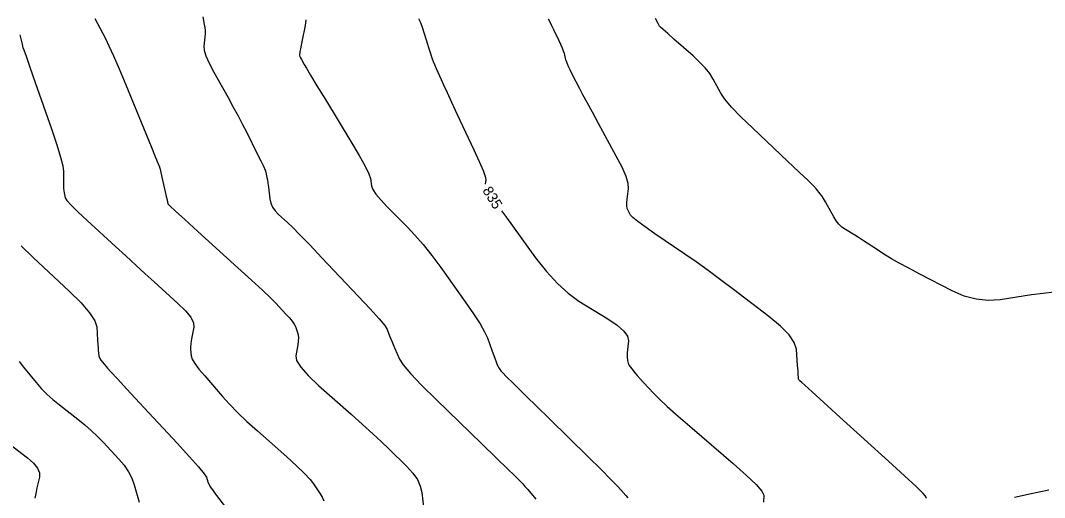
# Model space of a CAD drawing. Extents: x 2082232 to 2083549, y 592624 to 593832.
# Drawn here: x 2083312.2 to 2083381, y 593038.1 to 593070.2 of the extents above; entities that cross this region are included whole.
import ezdxf

# ---------------------------------------------------------------- set-up
doc = ezdxf.new("R2010")
doc.units = 0
doc.layers.add('DT_X_Contour_Major', color=7, linetype='Continuous')
doc.layers.add('DT_X_Contour_Minor', color=7, linetype='Continuous')

msp = doc.modelspace()

# ---------------------------------------------------------------- linework, layer by layer
at = {"layer": 'DT_X_Contour_Major'}
for points in [[(2083338.921, 593070.319), (2083339.049, 593070.044), (2083339.158, 593069.741), (2083339.422, 593068.894), (2083339.514, 593068.603), (2083339.59, 593068.363), (2083339.65, 593068.174), (2083339.694, 593068.037), (2083339.791, 593067.741), (2083339.839, 593067.609), (2083339.908, 593067.434), (2083339.998, 593067.218), (2083340.111, 593066.96), (2083340.44, 593066.214), (2083340.6, 593065.859), (2083340.834, 593065.35), (2083341.141, 593064.69), (2083341.523, 593063.876), (2083342.638, 593061.505), (2083343.001, 593060.712), (2083343.257, 593060.113), (2083343.404, 593059.707), (2083343.442, 593059.495), (2083343.4, 593059.188), (2083343.401, 593059.183)], [(2083344.502, 593057.404), (2083344.833, 593056.94), (2083346.786, 593054.25), (2083347.518, 593053.312), (2083348.247, 593052.513), (2083348.975, 593051.855), (2083349.701, 593051.338), (2083351.634, 593050.144), (2083352.265, 593049.715), (2083352.707, 593049.324), (2083352.961, 593048.97), (2083353.027, 593048.653), (2083352.951, 593047.86), (2083352.937, 593047.583), (2083352.955, 593047.349), (2083353.004, 593047.157), (2083353.084, 593047.008), (2083353.339, 593046.666), (2083353.455, 593046.519), (2083353.611, 593046.335), (2083353.808, 593046.114), (2083354.045, 593045.856), (2083354.73, 593045.119), (2083355.085, 593044.766), (2083355.633, 593044.261), (2083356.375, 593043.603), (2083357.312, 593042.792), (2083360.067, 593040.427), (2083360.971, 593039.629), (2083361.615, 593039.008), (2083362, 593038.565), (2083362.126, 593038.299), (2083362.114, 593037.828)], [(2083312.203, 593055.035), (2083313.021, 593054.263), (2083315.436, 593051.994), (2083316.231, 593051.207), (2083316.805, 593050.548), (2083317.157, 593050.018), (2083317.289, 593049.615), (2083317.345, 593048.713), (2083317.364, 593048.407), (2083317.379, 593048.166), (2083317.391, 593047.99), (2083317.399, 593047.878), (2083317.417, 593047.667), (2083317.438, 593047.579), (2083317.489, 593047.476), (2083317.569, 593047.356), (2083317.679, 593047.22), (2083318.012, 593046.836), (2083318.24, 593046.582), (2083318.674, 593046.11), (2083319.314, 593045.418), (2083320.16, 593044.508), (2083322.69, 593041.787), (2083323.525, 593040.879), (2083324.131, 593040.196), (2083324.509, 593039.738), (2083324.658, 593039.505), (2083324.75, 593039.183), (2083324.812, 593039.036), (2083324.93, 593038.837), (2083325.102, 593038.584), (2083325.33, 593038.28), (2083326.012, 593037.397)]]:
    msp.add_lwpolyline(points, dxfattribs=at)
at = {"layer": 'DT_X_Contour_Minor'}
for points in [[(2083317.151, 593070.32), (2083317.328, 593069.981), (2083317.864, 593068.962), (2083318.1, 593068.481), (2083318.407, 593067.804), (2083318.784, 593066.93), (2083319.231, 593065.859), (2083320.94, 593061.718), (2083321.242, 593060.985), (2083321.425, 593060.544), (2083321.487, 593060.394), (2083321.493, 593060.382), (2083321.505, 593060.332), (2083321.538, 593060.194), (2083321.591, 593059.966), (2083321.664, 593059.648), (2083321.885, 593058.682), (2083321.958, 593058.363), (2083322.011, 593058.13), (2083322.043, 593057.982), (2083322.056, 593057.92), (2083322.063, 593057.87), (2083322.191, 593057.74), (2083322.571, 593057.385), (2083323.203, 593056.807), (2083324.086, 593056.005), (2083326.777, 593053.568), (2083327.693, 593052.734), (2083328.421, 593052.06), (2083328.961, 593051.546), (2083329.314, 593051.193), (2083330.005, 593050.464), (2083330.238, 593050.206), (2083330.421, 593049.98), (2083330.554, 593049.786), (2083330.635, 593049.623), (2083330.786, 593049.231), (2083330.829, 593049.068), (2083330.845, 593048.873), (2083330.835, 593048.648), (2083330.798, 593048.39), (2083330.665, 593047.661), (2083330.723, 593047.332), (2083330.999, 593046.889), (2083331.492, 593046.334), (2083332.202, 593045.666), (2083334.386, 593043.734), (2083335.159, 593043.045), (2083335.841, 593042.426), (2083336.431, 593041.878), (2083336.929, 593041.401), (2083338.135, 593040.222), (2083338.537, 593039.78), (2083338.838, 593039.341), (2083339.037, 593038.903), (2083339.136, 593038.467), (2083339.262, 593037.307)], [(2083324.408, 593070.418), (2083324.517, 593069.91), (2083324.549, 593069.714), (2083324.565, 593069.509), (2083324.564, 593069.295), (2083324.547, 593069.071), (2083324.477, 593068.462), (2083324.5, 593068.182), (2083324.619, 593067.798), (2083324.834, 593067.309), (2083325.147, 593066.717), (2083326.109, 593065), (2083326.458, 593064.37), (2083326.784, 593063.769), (2083327.086, 593063.195), (2083327.365, 593062.65), (2083328.076, 593061.233), (2083328.312, 593060.757), (2083328.487, 593060.392), (2083328.6, 593060.137), (2083328.651, 593059.993), (2083328.705, 593059.755), (2083328.728, 593059.64), (2083328.756, 593059.474), (2083328.788, 593059.256), (2083328.825, 593058.987), (2083328.93, 593058.2), (2083328.995, 593057.915), (2083329.109, 593057.65), (2083329.273, 593057.404), (2083329.487, 593057.178), (2083330.124, 593056.601), (2083330.447, 593056.292), (2083330.938, 593055.795), (2083331.599, 593055.112), (2083332.427, 593054.241), (2083334.862, 593051.671), (2083335.669, 593050.808), (2083336.262, 593050.146), (2083336.643, 593049.686), (2083336.81, 593049.427), (2083336.971, 593049.006), (2083337.039, 593048.834), (2083337.12, 593048.634), (2083337.214, 593048.407), (2083337.323, 593048.151), (2083337.63, 593047.434), (2083337.873, 593047.061), (2083338.371, 593046.479), (2083339.125, 593045.689), (2083340.133, 593044.691), (2083343.163, 593041.752), (2083344.165, 593040.78), (2083344.898, 593040.069), (2083345.363, 593039.618), (2083345.558, 593039.427), (2083345.722, 593039.266), (2083345.801, 593039.183), (2083345.917, 593039.057), (2083346.067, 593038.885), (2083346.254, 593038.669), (2083346.799, 593038.035)], [(2083331.338, 593070.231), (2083331.296, 593069.848), (2083331.092, 593068.854), (2083331.024, 593068.523), (2083330.974, 593068.273), (2083330.942, 593068.106), (2083330.928, 593068.02), (2083330.914, 593067.9), (2083330.919, 593067.846), (2083330.942, 593067.77), (2083330.984, 593067.675), (2083331.045, 593067.559), (2083331.234, 593067.222), (2083331.376, 593066.981), (2083331.659, 593066.508), (2083332.085, 593065.803), (2083332.653, 593064.868), (2083334.357, 593062.065), (2083334.92, 593061.122), (2083335.329, 593060.393), (2083335.584, 593059.878), (2083335.687, 593059.579), (2083335.755, 593059.066), (2083335.841, 593058.835), (2083336.046, 593058.525), (2083336.371, 593058.137), (2083336.815, 593057.671), (2083338.159, 593056.323), (2083338.678, 593055.773), (2083339.225, 593055.132), (2083339.802, 593054.402), (2083340.407, 593053.582), (2083342.061, 593051.276), (2083342.619, 593050.477), (2083343.052, 593049.81), (2083343.36, 593049.276), (2083343.543, 593048.873), (2083343.866, 593047.976), (2083343.976, 593047.671), (2083344.067, 593047.426), (2083344.136, 593047.244), (2083344.185, 593047.123), (2083344.288, 593046.882), (2083344.349, 593046.777), (2083344.452, 593046.644), (2083344.599, 593046.482), (2083344.789, 593046.291), (2083345.352, 593045.744), (2083345.659, 593045.445), (2083346.156, 593044.958), (2083346.844, 593044.283), (2083347.722, 593043.42), (2083350.318, 593040.867), (2083351.186, 593040.012), (2083351.841, 593039.359), (2083352.284, 593038.91), (2083352.515, 593038.663), (2083352.847, 593038.277), (2083352.98, 593038.11)], [(2083373.057, 593038.074), (2083373.001, 593038.226), (2083372.83, 593038.416), (2083372.357, 593038.87), (2083371.584, 593039.588), (2083370.51, 593040.571), (2083367.243, 593043.544), (2083366.165, 593044.525), (2083365.38, 593045.239), (2083364.888, 593045.685), (2083364.689, 593045.864), (2083364.548, 593045.985), (2083364.503, 593046.027), (2083364.471, 593046.061), (2083364.453, 593046.089), (2083364.449, 593046.111), (2083364.456, 593046.158), (2083364.455, 593046.225), (2083364.445, 593046.389), (2083364.426, 593046.652), (2083364.399, 593047.013), (2083364.315, 593048.105), (2083364.177, 593048.549), (2083363.823, 593049.061), (2083363.254, 593049.641), (2083362.47, 593050.29), (2083360.094, 593052.111), (2083359.22, 593052.772), (2083358.382, 593053.389), (2083357.578, 593053.964), (2083356.809, 593054.495), (2083354.806, 593055.853), (2083354.141, 593056.314), (2083353.647, 593056.676), (2083353.325, 593056.94), (2083353.175, 593057.106), (2083353.003, 593057.418), (2083352.951, 593057.554), (2083352.924, 593057.727), (2083352.922, 593057.939), (2083352.944, 593058.188), (2083353.038, 593058.903), (2083353.013, 593059.24), (2083352.867, 593059.714), (2083352.6, 593060.327), (2083352.212, 593061.076), (2083351.016, 593063.259), (2083350.6, 593064.02), (2083350.251, 593064.663), (2083349.969, 593065.19), (2083349.753, 593065.601), (2083349.265, 593066.539), (2083349.1, 593066.866), (2083348.972, 593067.144), (2083348.879, 593067.372), (2083348.822, 593067.551), (2083348.718, 593067.963), (2083348.667, 593068.132), (2083348.592, 593068.332), (2083348.493, 593068.562), (2083348.369, 593068.823), (2083348.009, 593069.558), (2083347.878, 593069.822), (2083347.756, 593070.061), (2083347.642, 593070.276)], [(2083381.653, 593051.927), (2083380.903, 593051.849), (2083380.124, 593051.744), (2083378.005, 593051.427), (2083377.208, 593051.375), (2083376.406, 593051.458), (2083375.6, 593051.675), (2083374.788, 593052.028), (2083372.619, 593053.147), (2083371.864, 593053.542), (2083371.227, 593053.887), (2083370.709, 593054.183), (2083370.308, 593054.429), (2083369.396, 593055.02), (2083369.067, 593055.232), (2083368.765, 593055.425), (2083368.489, 593055.6), (2083368.239, 593055.755), (2083367.608, 593056.146), (2083367.382, 593056.309), (2083367.176, 593056.505), (2083366.99, 593056.736), (2083366.825, 593056.999), (2083366.412, 593057.748), (2083366.265, 593058.007), (2083366.134, 593058.226), (2083366.019, 593058.403), (2083365.92, 593058.539), (2083365.676, 593058.846), (2083365.486, 593059.05), (2083365.098, 593059.433), (2083364.513, 593059.994), (2083363.73, 593060.735), (2083361.378, 593062.946), (2083360.582, 593063.716), (2083359.959, 593064.367), (2083359.508, 593064.899), (2083359.229, 593065.311), (2083358.715, 593066.252), (2083358.487, 593066.614), (2083358.186, 593066.993), (2083357.814, 593067.39), (2083357.369, 593067.804), (2083356.089, 593068.932), (2083355.668, 593069.304), (2083355.365, 593069.575), (2083355.179, 593069.744), (2083355.112, 593069.811), (2083355.091, 593069.855), (2083355.024, 593069.977), (2083354.838, 593070.311)], [(2083312.126, 593069.228), (2083312.208, 593068.863), (2083312.266, 593068.603), (2083312.301, 593068.446), (2083312.314, 593068.393), (2083312.315, 593068.39), (2083312.316, 593068.389), (2083312.317, 593068.386), (2083312.318, 593068.384), (2083312.319, 593068.381), (2083312.323, 593068.371), (2083312.376, 593068.222), (2083312.53, 593067.78), (2083312.787, 593067.047), (2083313.145, 593066.021), (2083314.237, 593062.897), (2083314.595, 593061.84), (2083314.85, 593061.011), (2083315.002, 593060.412), (2083315.05, 593060.041), (2083315.042, 593059.357), (2083315.043, 593059.117), (2083315.051, 593058.912), (2083315.067, 593058.74), (2083315.09, 593058.602), (2083315.161, 593058.281), (2083315.274, 593058.094), (2083315.558, 593057.774), (2083316.013, 593057.322), (2083316.64, 593056.737), (2083318.54, 593055.001), (2083319.238, 593054.364), (2083319.906, 593053.755), (2083320.545, 593053.173), (2083321.155, 593052.62), (2083322.741, 593051.182), (2083323.255, 593050.678), (2083323.606, 593050.245), (2083323.795, 593049.883), (2083323.822, 593049.592), (2083323.678, 593048.912), (2083323.632, 593048.668), (2083323.604, 593048.448), (2083323.591, 593048.251), (2083323.596, 593048.078), (2083323.631, 593047.646), (2083323.698, 593047.44), (2083323.872, 593047.148), (2083324.153, 593046.769), (2083324.541, 593046.303), (2083325.719, 593044.945), (2083326.198, 593044.417), (2083326.752, 593043.853), (2083327.38, 593043.251), (2083328.083, 593042.613), (2083330.056, 593040.863), (2083330.724, 593040.257), (2083331.247, 593039.754), (2083331.626, 593039.353), (2083331.861, 593039.054), (2083332.296, 593038.394), (2083332.442, 593038.152), (2083332.556, 593037.921)], [(2083312.078, 593047.278), (2083312.367, 593046.898), (2083313.218, 593045.858), (2083313.556, 593045.472), (2083313.93, 593045.092), (2083314.34, 593044.72), (2083314.786, 593044.356), (2083316.024, 593043.393), (2083316.479, 593043.024), (2083316.915, 593042.642), (2083317.332, 593042.246), (2083317.729, 593041.835), (2083318.765, 593040.722), (2083319.121, 593040.301), (2083319.411, 593039.874), (2083319.636, 593039.44), (2083319.796, 593039), (2083320.136, 593037.816)], [(2083311.374, 593041.77), (2083312.629, 593040.794), (2083313.033, 593040.44), (2083313.302, 593040.109), (2083313.438, 593039.801), (2083313.44, 593039.516), (2083313.266, 593038.789), (2083313.206, 593038.53), (2083313.157, 593038.297), (2083313.118, 593038.092)], [(2083381.281, 593038.622), (2083379.991, 593038.356), (2083379.495, 593038.251), (2083378.973, 593038.134)]]:
    msp.add_lwpolyline(points, dxfattribs=at)

# ---------------------------------------------------------------- texts
at = {"layer": 'DT_X_Contour_Major'}
msp.add_text('835', height=0.7, rotation=301.75587, dxfattribs=at).set_placement((2083343.186, 593058.765))

doc.saveas('drawing.dxf')
